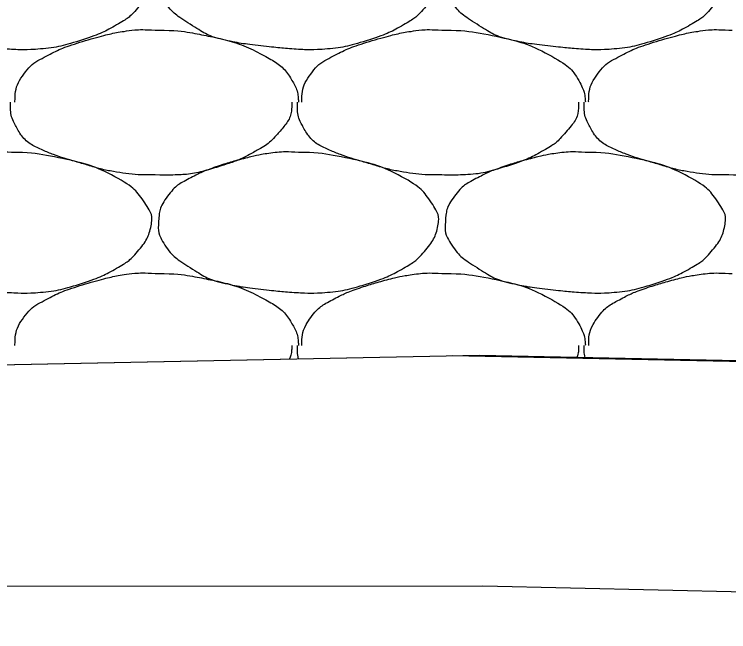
# Model space of a CAD drawing. Extents: x 1373719 to 1374161, y 379835 to 380167.
# Drawn here: x 1373963.987 to 1373965.134, y 380058.629 to 380059.62 of the extents above; entities that cross this region are included whole.
import ezdxf

# ---------------------------------------------------------------- set-up
doc = ezdxf.new("R2010")
doc.units = 0
for name, color, linetype in [('Aggregate Base Course', 7, 'Continuous'), ('SIGNATURE', 7, 'Continuous'), ('T_Drafting', 7, 'Continuous')]:
    doc.layers.add(name, color=color, linetype=linetype)

msp = doc.modelspace()

# ---------------------------------------------------------------- linework, layer by layer
for p, q in [((1373964.7341, 380059.0723), (1373943.3975, 380058.6456)), ((1373964.6908, 380059.0723), (1373986.0274, 380058.6456))]:
    msp.add_line(p, q)
at = {"layer": 'Aggregate Base Course'}
for points, degree in [([(1373964.6682, 380059.6848), (1373964.6687, 380059.6816), (1373964.6687, 380059.6785), (1373964.6651, 380059.6586), (1373964.6563, 380059.6418), (1373964.6345, 380059.6175), (1373964.6262, 380059.6112), (1373964.5978, 380059.595), (1373964.5799, 380059.5864), (1373964.5346, 380059.5721), (1373964.5091, 380059.5656), (1373964.4696, 380059.5631), (1373964.4563, 380059.563), (1373964.4233, 380059.5652), (1373964.4035, 380059.5672), (1373964.362, 380059.5717), (1373964.3404, 380059.5752), (1373964.3013, 380059.5842), (1373964.2861, 380059.5936), (1373964.2525, 380059.6147), (1373964.2379, 380059.6256), (1373964.2189, 380059.6548), (1373964.2176, 380059.6654), (1373964.2182, 380059.6756), (1373964.2182, 380059.6757), (1373964.2182, 380059.6758)], 3), ([(1373965.1291, 380059.6765), (1373965.1291, 380059.6762), (1373965.129, 380059.6759), (1373965.1259, 380059.6586), (1373965.1171, 380059.6418), (1373965.0953, 380059.6175), (1373965.087, 380059.6112), (1373965.0586, 380059.595), (1373965.0407, 380059.5864), (1373964.9954, 380059.5721), (1373964.9699, 380059.5656), (1373964.9304, 380059.5631), (1373964.9171, 380059.563), (1373964.8841, 380059.5652), (1373964.8643, 380059.5672), (1373964.8228, 380059.5717), (1373964.8012, 380059.5752), (1373964.7621, 380059.5842), (1373964.7469, 380059.5936), (1373964.7133, 380059.6147), (1373964.6987, 380059.6256), (1373964.6797, 380059.6548), (1373964.6784, 380059.6654), (1373964.6791, 380059.6787), (1373964.6794, 380059.6819), (1373964.6799, 380059.685)], 3), ([(1373964.2074, 380059.6756), (1373964.2074, 380059.6756), (1373964.2074, 380059.6755), (1373964.2043, 380059.6586), (1373964.1955, 380059.6418), (1373964.1737, 380059.6175), (1373964.1654, 380059.6112), (1373964.137, 380059.595), (1373964.1191, 380059.5864), (1373964.0738, 380059.5721), (1373964.0483, 380059.5656), (1373964.0088, 380059.5631), (1373963.9955, 380059.563), (1373963.9625, 380059.5652), (1373963.9427, 380059.5672), (1373963.9012, 380059.5717), (1373963.8796, 380059.5752), (1373963.8405, 380059.5842), (1373963.8253, 380059.5936), (1373963.7917, 380059.6147), (1373963.7771, 380059.6256), (1373963.76, 380059.6519), (1373963.758, 380059.6593), (1373963.7574, 380059.6666)], 3), ([(1373963.9878, 380059.4793), (1373963.9878, 380059.4799), (1373963.9877, 380059.4805), (1373963.9878, 380059.4811), (1373963.9881, 380059.4963), (1373963.9924, 380059.5109), (1373964.0022, 380059.5243), (1373964.0121, 380059.5379), (1373964.0243, 380059.5459), (1373964.0382, 380059.5531), (1373964.05, 380059.5593), (1373964.0616, 380059.5651), (1373964.0742, 380059.5693), (1373964.092, 380059.5754), (1373964.1099, 380059.5808), (1373964.1282, 380059.5855), (1373964.1395, 380059.5885), (1373964.1508, 380059.5909), (1373964.1624, 380059.5927), (1373964.179, 380059.5953), (1373964.196, 380059.596), (1373964.2128, 380059.5945)], 3), ([(1373964.2128, 380059.5945), (1373964.2145, 380059.5944), (1373964.2164, 380059.5946), (1373964.2182, 380059.5945)], 2), ([(1373964.2182, 380059.5945), (1373964.2445, 380059.5949), (1373964.271, 380059.5909), (1373964.2974, 380059.5855), (1373964.3296, 380059.5789), (1373964.3593, 380059.5691), (1373964.3892, 380059.5531), (1373964.4091, 380059.5424), (1373964.425, 380059.5285), (1373964.436, 380059.5081), (1373964.4407, 380059.4993), (1373964.4424, 380059.4904), (1373964.4432, 380059.4811), (1373964.4432, 380059.4805), (1373964.4433, 380059.4799), (1373964.4432, 380059.4793)], 3), ([(1373964.4486, 380059.4793), (1373964.4486, 380059.4799), (1373964.4485, 380059.4805), (1373964.4486, 380059.4811), (1373964.4489, 380059.4963), (1373964.4532, 380059.5109), (1373964.463, 380059.5243), (1373964.4729, 380059.5379), (1373964.4851, 380059.5459), (1373964.499, 380059.5531), (1373964.5108, 380059.5593), (1373964.5224, 380059.5651), (1373964.535, 380059.5693), (1373964.5528, 380059.5754), (1373964.5707, 380059.5808), (1373964.589, 380059.5855), (1373964.6003, 380059.5885), (1373964.6116, 380059.5909), (1373964.6232, 380059.5927), (1373964.6398, 380059.5953), (1373964.6568, 380059.596), (1373964.6736, 380059.5945)], 3), ([(1373964.6736, 380059.5945), (1373964.6753, 380059.5944), (1373964.6772, 380059.5946), (1373964.679, 380059.5945)], 2), ([(1373964.679, 380059.5945), (1373964.7053, 380059.5949), (1373964.7318, 380059.5909), (1373964.7904, 380059.5789), (1373964.8201, 380059.5691), (1373964.8699, 380059.5424), (1373964.8858, 380059.5285), (1373964.9015, 380059.4993), (1373964.9032, 380059.4904), (1373964.904, 380059.4805), (1373964.9041, 380059.4799), (1373964.904, 380059.4793)], 3), ([(1373964.9094, 380059.4793), (1373964.9094, 380059.4799), (1373964.9093, 380059.4805), (1373964.9094, 380059.4811), (1373964.9097, 380059.4963), (1373964.914, 380059.5109), (1373964.9238, 380059.5243), (1373964.9337, 380059.5379), (1373964.9459, 380059.5459), (1373964.9598, 380059.5531), (1373964.9716, 380059.5593), (1373964.9832, 380059.5651), (1373964.9958, 380059.5693), (1373965.0136, 380059.5754), (1373965.0315, 380059.5808), (1373965.0498, 380059.5855), (1373965.0611, 380059.5885), (1373965.0724, 380059.5909), (1373965.084, 380059.5927), (1373965.1006, 380059.5953), (1373965.1176, 380059.596), (1373965.1344, 380059.5945)], 3), ([(1373965.1344, 380059.5945), (1373965.1361, 380059.5944), (1373965.138, 380059.5946), (1373965.1398, 380059.5945)], 2), ([(1373964.2128, 380059.3623), (1373964.2104, 380059.3623), (1373964.208, 380059.3623), (1373964.2056, 380059.3623), (1373964.1857, 380059.3623), (1373964.1659, 380059.3642), (1373964.1462, 380059.3677), (1373964.1251, 380059.3715), (1373964.1051, 380059.3779), (1373964.0846, 380059.3838), (1373964.0669, 380059.3889), (1373964.0499, 380059.3946), (1373964.0328, 380059.4019), (1373964.0137, 380059.4101), (1373963.9978, 380059.4239), (1373963.9878, 380059.4433), (1373963.9826, 380059.4533), (1373963.9806, 380059.4634), (1373963.9806, 380059.4739), (1373963.9806, 380059.4757), (1373963.9806, 380059.4775), (1373963.9806, 380059.4793)], 3), ([(1373964.4324, 380059.4793), (1373964.4324, 380059.4775), (1373964.4324, 380059.4757), (1373964.4324, 380059.4739), (1373964.4317, 380059.4557), (1373964.4201, 380059.4399), (1373964.4072, 380059.4253), (1373964.399, 380059.4161), (1373964.3904, 380059.4096), (1373964.3802, 380059.4037), (1373964.362, 380059.3934), (1373964.3441, 380059.3848), (1373964.3244, 380059.3785), (1373964.2988, 380059.3705), (1373964.2733, 380059.3634), (1373964.247, 380059.3623), (1373964.2356, 380059.3619), (1373964.2241, 380059.3618), (1373964.2128, 380059.3623)], 3), ([(1373964.6736, 380059.3623), (1373964.6712, 380059.3623), (1373964.6688, 380059.3623), (1373964.6664, 380059.3623), (1373964.6465, 380059.3623), (1373964.6267, 380059.3642), (1373964.607, 380059.3677), (1373964.5859, 380059.3715), (1373964.5659, 380059.3779), (1373964.5454, 380059.3838), (1373964.5277, 380059.3889), (1373964.5107, 380059.3946), (1373964.4936, 380059.4019), (1373964.4745, 380059.4101), (1373964.4586, 380059.4239), (1373964.4486, 380059.4433), (1373964.4434, 380059.4533), (1373964.4414, 380059.4634), (1373964.4414, 380059.4739), (1373964.4414, 380059.4757), (1373964.4414, 380059.4775), (1373964.4414, 380059.4793)], 3), ([(1373964.8932, 380059.4793), (1373964.8932, 380059.4775), (1373964.8932, 380059.4757), (1373964.8925, 380059.4557), (1373964.8809, 380059.4399), (1373964.8598, 380059.4161), (1373964.8512, 380059.4096), (1373964.8228, 380059.3934), (1373964.8049, 380059.3848), (1373964.7596, 380059.3705), (1373964.7341, 380059.3634), (1373964.6964, 380059.3619), (1373964.6849, 380059.3618), (1373964.6736, 380059.3623)], 3), ([(1373965.1344, 380059.3623), (1373965.132, 380059.3623), (1373965.1296, 380059.3623), (1373965.1272, 380059.3623), (1373965.1073, 380059.3623), (1373965.0875, 380059.3642), (1373965.0678, 380059.3677), (1373965.0467, 380059.3715), (1373965.0267, 380059.3779), (1373965.0062, 380059.3838), (1373964.9885, 380059.3889), (1373964.9715, 380059.3946), (1373964.9544, 380059.4019), (1373964.9353, 380059.4101), (1373964.9194, 380059.4239), (1373964.9094, 380059.4433), (1373964.9042, 380059.4533), (1373964.9022, 380059.4634), (1373964.9022, 380059.4739), (1373964.9022, 380059.4757), (1373964.9022, 380059.4775), (1373964.9022, 380059.4793)], 3), ([(1373965.354, 380059.4793), (1373965.354, 380059.4775), (1373965.354, 380059.4757), (1373965.354, 380059.4739), (1373965.3533, 380059.4557), (1373965.3417, 380059.4399), (1373965.3288, 380059.4253), (1373965.3206, 380059.4161), (1373965.312, 380059.4096), (1373965.3018, 380059.4037), (1373965.2836, 380059.3934), (1373965.2657, 380059.3848), (1373965.246, 380059.3785), (1373965.2204, 380059.3705), (1373965.1949, 380059.3634), (1373965.1686, 380059.3623), (1373965.1572, 380059.3619), (1373965.1457, 380059.3618), (1373965.1344, 380059.3623)], 3), ([(1373963.9824, 380059.3983), (1373964.0087, 380059.3987), (1373964.0352, 380059.3947), (1373964.0938, 380059.3827), (1373964.1235, 380059.3729), (1373964.1733, 380059.3462), (1373964.1869, 380059.3318), (1373964.2058, 380059.3034), (1373964.2089, 380059.2936), (1373964.2043, 380059.268), (1373964.1955, 380059.2512), (1373964.1737, 380059.2269), (1373964.1654, 380059.2206), (1373964.137, 380059.2044), (1373964.1191, 380059.1958), (1373964.0738, 380059.1815), (1373964.0483, 380059.175), (1373964.0088, 380059.1725), (1373963.9955, 380059.1724), (1373963.9625, 380059.1746), (1373963.9427, 380059.1766), (1373963.9012, 380059.1811), (1373963.8796, 380059.1846), (1373963.8405, 380059.1936), (1373963.8253, 380059.203), (1373963.7917, 380059.2241), (1373963.7771, 380059.235), (1373963.7581, 380059.2642), (1373963.7568, 380059.2748), (1373963.7582, 380059.2995), (1373963.7613, 380059.3142), (1373963.7824, 380059.3422), (1373963.7939, 380059.3497), (1373963.8196, 380059.3631), (1373963.8312, 380059.3689), (1373963.8616, 380059.3792), (1373963.8795, 380059.3846), (1373963.9091, 380059.3923), (1373963.9204, 380059.3947), (1373963.9486, 380059.3991), (1373963.9656, 380059.3998), (1373963.9824, 380059.3983)], 3), ([(1373964.4432, 380059.3983), (1373964.4695, 380059.3987), (1373964.496, 380059.3947), (1373964.5546, 380059.3827), (1373964.5843, 380059.3729), (1373964.6341, 380059.3462), (1373964.6477, 380059.3318), (1373964.6666, 380059.3034), (1373964.6697, 380059.2936), (1373964.6651, 380059.268), (1373964.6563, 380059.2512), (1373964.6345, 380059.2269), (1373964.6262, 380059.2206), (1373964.5978, 380059.2044), (1373964.5799, 380059.1958), (1373964.5346, 380059.1815), (1373964.5091, 380059.175), (1373964.4696, 380059.1725), (1373964.4563, 380059.1724), (1373964.4233, 380059.1746), (1373964.4035, 380059.1766), (1373964.362, 380059.1811), (1373964.3404, 380059.1846), (1373964.3013, 380059.1936), (1373964.2861, 380059.203), (1373964.2525, 380059.2241), (1373964.2379, 380059.235), (1373964.2189, 380059.2642), (1373964.2176, 380059.2748), (1373964.219, 380059.2995), (1373964.2221, 380059.3142), (1373964.2432, 380059.3422), (1373964.2547, 380059.3497), (1373964.2804, 380059.3631), (1373964.292, 380059.3689), (1373964.3224, 380059.3792), (1373964.3403, 380059.3846), (1373964.3699, 380059.3923), (1373964.3812, 380059.3947), (1373964.4094, 380059.3991), (1373964.4264, 380059.3998), (1373964.4432, 380059.3983)], 3), ([(1373964.904, 380059.3983), (1373964.9303, 380059.3987), (1373964.9568, 380059.3947), (1373965.0154, 380059.3827), (1373965.0451, 380059.3729), (1373965.0949, 380059.3462), (1373965.1085, 380059.3318), (1373965.1274, 380059.3034), (1373965.1305, 380059.2936), (1373965.1259, 380059.268), (1373965.1171, 380059.2512), (1373965.0953, 380059.2269), (1373965.087, 380059.2206), (1373965.0586, 380059.2044), (1373965.0407, 380059.1958), (1373964.9954, 380059.1815), (1373964.9699, 380059.175), (1373964.9304, 380059.1725), (1373964.9171, 380059.1724), (1373964.8841, 380059.1746), (1373964.8643, 380059.1766), (1373964.8228, 380059.1811), (1373964.8012, 380059.1846), (1373964.7621, 380059.1936), (1373964.7469, 380059.203), (1373964.7133, 380059.2241), (1373964.6987, 380059.235), (1373964.6797, 380059.2642), (1373964.6784, 380059.2748), (1373964.6798, 380059.2995), (1373964.6829, 380059.3142), (1373964.704, 380059.3422), (1373964.7155, 380059.3497), (1373964.7412, 380059.3631), (1373964.7528, 380059.3689), (1373964.7832, 380059.3792), (1373964.8011, 380059.3846), (1373964.8307, 380059.3923), (1373964.842, 380059.3947), (1373964.8702, 380059.3991), (1373964.8872, 380059.3998), (1373964.904, 380059.3983)], 3), ([(1373963.9878, 380059.0887), (1373963.9878, 380059.0893), (1373963.9877, 380059.0899), (1373963.9878, 380059.0905), (1373963.9881, 380059.1057), (1373963.9924, 380059.1203), (1373964.0022, 380059.1337), (1373964.0121, 380059.1473), (1373964.0243, 380059.1553), (1373964.0382, 380059.1625), (1373964.05, 380059.1687), (1373964.0616, 380059.1745), (1373964.0742, 380059.1787), (1373964.092, 380059.1848), (1373964.1099, 380059.1902), (1373964.1282, 380059.1949), (1373964.1395, 380059.1979), (1373964.1508, 380059.2003), (1373964.1624, 380059.2021), (1373964.179, 380059.2047), (1373964.196, 380059.2054), (1373964.2128, 380059.2039)], 3), ([(1373964.2128, 380059.2039), (1373964.2145, 380059.2038), (1373964.2164, 380059.204), (1373964.2182, 380059.2039)], 2), ([(1373964.2182, 380059.2039), (1373964.2445, 380059.2043), (1373964.271, 380059.2003), (1373964.2974, 380059.1949), (1373964.3296, 380059.1883), (1373964.3593, 380059.1785), (1373964.3892, 380059.1625), (1373964.4091, 380059.1518), (1373964.425, 380059.1379), (1373964.436, 380059.1175), (1373964.4407, 380059.1087), (1373964.4424, 380059.0998), (1373964.4432, 380059.0905), (1373964.4432, 380059.0899), (1373964.4433, 380059.0893), (1373964.4432, 380059.0887)], 3), ([(1373964.4486, 380059.0887), (1373964.4486, 380059.0893), (1373964.4485, 380059.0899), (1373964.4489, 380059.1057), (1373964.4532, 380059.1203), (1373964.4729, 380059.1473), (1373964.4851, 380059.1553), (1373964.5108, 380059.1687), (1373964.5224, 380059.1745), (1373964.5528, 380059.1848), (1373964.5707, 380059.1902), (1373964.6003, 380059.1979), (1373964.6116, 380059.2003), (1373964.6398, 380059.2047), (1373964.6568, 380059.2054), (1373964.6736, 380059.2039)], 3), ([(1373964.6736, 380059.2039), (1373964.6753, 380059.2038), (1373964.6772, 380059.204), (1373964.679, 380059.2039)], 2), ([(1373964.679, 380059.2039), (1373964.7053, 380059.2043), (1373964.7318, 380059.2003), (1373964.7904, 380059.1883), (1373964.8201, 380059.1785), (1373964.8699, 380059.1518), (1373964.8858, 380059.1379), (1373964.9015, 380059.1087), (1373964.9032, 380059.0998), (1373964.904, 380059.0899), (1373964.9041, 380059.0893), (1373964.904, 380059.0887)], 3), ([(1373964.9094, 380059.0887), (1373964.9094, 380059.0893), (1373964.9093, 380059.0899), (1373964.9097, 380059.1057), (1373964.914, 380059.1203), (1373964.9337, 380059.1473), (1373964.9459, 380059.1553), (1373964.9716, 380059.1687), (1373964.9832, 380059.1745), (1373965.0136, 380059.1848), (1373965.0315, 380059.1902), (1373965.0611, 380059.1979), (1373965.0724, 380059.2003), (1373965.1006, 380059.2047), (1373965.1176, 380059.2054), (1373965.1344, 380059.2039)], 3), ([(1373965.1344, 380059.2039), (1373965.1361, 380059.2038), (1373965.138, 380059.204), (1373965.1398, 380059.2039)], 2), ([(1373964.4324, 380059.0887), (1373964.4324, 380059.0869), (1373964.4324, 380059.0851), (1373964.4321, 380059.0774), (1373964.4308, 380059.0717), (1373964.4285, 380059.0662)], 3), ([(1373964.4433, 380059.0665), (1373964.4419, 380059.072), (1373964.4414, 380059.0776), (1373964.4414, 380059.0851), (1373964.4414, 380059.0869), (1373964.4414, 380059.0887)], 3), ([(1373964.8932, 380059.0887), (1373964.8932, 380059.0869), (1373964.8932, 380059.0851), (1373964.893, 380059.0784), (1373964.892, 380059.0737), (1373964.8904, 380059.0691)], 3), ([(1373964.9036, 380059.0688), (1373964.9026, 380059.0736), (1373964.9022, 380059.0784), (1373964.9022, 380059.0851), (1373964.9022, 380059.0869), (1373964.9022, 380059.0887)], 3)]:
    msp.add_open_spline(points, degree=degree, dxfattribs=at)
at = {"layer": 'SIGNATURE'}
msp.add_lwpolyline([(1373964.6822, 380059.6855), (1373966.5122, 380059.6489), (1373966.9184, 380059.0277), (1373964.7341, 380059.0723), (1373962.574, 380059.0291), (1373963.0127, 380059.6517)], close=True, dxfattribs=at)
at = {"layer": 'T_Drafting'}
msp.add_lwpolyline([(1373907.6814, 380053.1388), (1373924.2276, 380053.0625), (1373943.1443, 380055.2293), (1373951.9112, 380058.5251), (1373953.6003, 380058.6934), (1373964.7393, 380058.7026), (1373975.6169, 380058.4507), (1373977.3548, 380058.2927), (1373984.3946, 380055.6389), (1373996.4595, 380059.5515), (1374008.6118, 380060.5252), (1374021.6044, 380060.5252)], dxfattribs=at)

doc.saveas('drawing.dxf')
